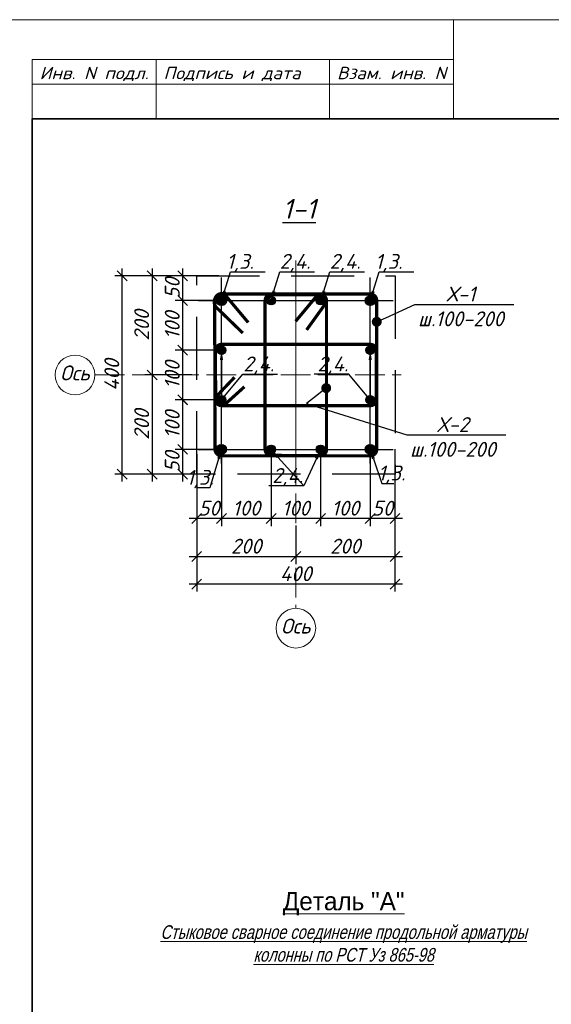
# Model space of a CAD drawing. Header units: millimetres. Extents: x -33345 to 4712671, y -3392 to 121473.
# Tile 429 of 656: x 2251302 to 2262025, y 84047 to 103901. Entities that reach past the tile are written whole.
import ezdxf
from ezdxf import colors
from ezdxf.entities.mleader import LeaderData, LeaderLine
from ezdxf.enums import TextEntityAlignment as Align
from ezdxf.math import Vec2, Vec3

# ---------------------------------------------------------------- set-up
doc = ezdxf.new("R2010")
doc.units = ezdxf.units.MM
doc.linetypes.add('ACAD_ISO02W100', pattern=[15, 12, -3])
doc.linetypes.add('DASHED2', pattern=[9.525, 6.35, -3.175])
doc.layers.add('ACO-текст', color=7, linetype='Continuous', lineweight=20)
doc.styles.add('_text', font='isocpeui.ttf')
doc.styles.add('ISOCPEUR', font='isocpeui.ttf', dxfattribs={"height": 300})
doc.styles.add('RomanS', font='romans.shx')
doc.styles.add('RUSS', font='RUSS.shx', dxfattribs={"width": 0.8, "oblique": 15, "height": 250})
doc.dimstyles.new('Islom 94', dxfattribs={"dimtxt": 250, "dimasz": 200, "dimexe": 150, "dimexo": 100, "dimgap": 60, "dimtad": 1, "dimdec": 0, "dimtxsty": '_text', "dimblk": 'OBLIQUE', "dimcen": 0, "dimdle": 150, "dimadec": 0, "dimazin": 0, "dimtfac": 1, "dimtdec": 0, "dimtmove": 0, "dimatfit": 3, "dimfxl": 1, "dimarcsym": 0})

# ---------------------------------------------------------------- blocks, each defined once
blk = doc.blocks.new('Qwet')
at = {"lineweight": 20}
for p, q in [((352715, -728612), (350715, -728612)), ((351515, -737112), (351515, -728612)), ((352015, -737112), (352015, -728612)), ((352715, -731112), (351515, -731112)), ((352715, -734612), (351515, -734612)), ((352715, -737112), (351515, -737112))]:
    blk.add_line(p, q, dxfattribs=at)
blk.add_lwpolyline([(350715, -737612), (410115, -737612), (410115, -695612), (350715, -695612)], close=True, dxfattribs=at)
at = {"lineweight": 35}
blk.add_lwpolyline([(352715, -737112), (409615, -737112), (409615, -696112), (352715, -696112)], close=True, dxfattribs=at)
at = {"lineweight": 25, "ltscale": 100, "style": 'ISOCPEUR'}
for s, width, p, p2 in [('Взам. инв. N', 1.076852, (351915, -730962), (351915, -728762)), ('Инв. N подл.', 1.118321, (351915, -736962), (351915, -734762))]:
    blk.add_text(s, height=250, rotation=90, dxfattribs=dict(at, width=width)).set_placement(p, p2, align=Align.FIT)
at = {"lineweight": 25, "ltscale": 100, "style": 'ISOCPEUR', "width": 1.076852}
blk.add_text('Подпись и дата', height=250, rotation=90, dxfattribs=at).set_placement((351915, -734462))
blk = doc.blocks.new('asdfsad')
at = {"layer": 'ACO-текст', "style": 'RUSS'}
blk.add_text('%%UДеталь "А"', height=400, dxfattribs=at).set_placement((1260131.4, -406931.4), align=Align.CENTER)
at = {"layer": 'ACO-текст', "insert": (1260131.4, -407262.2), "char_height": 300, "width": 8870.152, "attachment_point": 2, "style": 'RUSS'}
blk.add_mtext('{\\LСтыковое сварное соединение продольной арматуры колонны по РСТ Уз 865-98}', dxfattribs=at)
blk = doc.blocks.new('_Oblique')
at = {"color": 0, "linetype": 'ByBlock', "lineweight": -2}
blk.add_line((-0.5, -0.5), (0.5, 0.5), dxfattribs=at)
blk = doc.blocks.new('*D3876')
at = {"color": 0, "lineweight": -2, "ltscale": 10, "transparency": 16777216}
for p, q in [((2253973, 98887), (2253973, 96587)), ((2255027, 98737), (2253823, 98737)), ((2254772, 96737), (2253823, 96737))]:
    blk.add_line(p, q, dxfattribs=at)
at = {"layer": 'Defpoints', "color": 0, "lineweight": 30, "ltscale": 10, "transparency": 16777216}
for p in [(2255127, 98737), (2253973, 96737), (2254872, 96737)]:
    blk.add_point(p, dxfattribs=at)
at = {"color": 0, "lineweight": -2, "ltscale": 10, "transparency": 16777216, "xscale": 200, "yscale": 200, "zscale": 200}
for p, rotation in [((2253973, 98737), 90), ((2253973, 96737), 270)]:
    blk.add_blockref('_Oblique', p, dxfattribs=dict(at, rotation=rotation))
at = {"color": 0, "ltscale": 10, "transparency": 16777216, "insert": (2253763, 97737), "char_height": 300, "attachment_point": 5, "rotation": 90, "style": '_text'}
blk.add_mtext('200', dxfattribs=at)
blk = doc.blocks.new('*D3877')
at = {"color": 0, "lineweight": -2, "ltscale": 10, "transparency": 16777216}
for p, q in [((2254738, 96737), (2253823, 96737)), ((2253973, 96887), (2253973, 94587)), ((2254772, 94737), (2253823, 94737))]:
    blk.add_line(p, q, dxfattribs=at)
at = {"layer": 'Defpoints', "color": 0, "lineweight": 30, "ltscale": 10, "transparency": 16777216}
for p in [(2254838, 96737), (2253973, 94737), (2254872, 94737)]:
    blk.add_point(p, dxfattribs=at)
at = {"color": 0, "lineweight": -2, "ltscale": 10, "transparency": 16777216, "xscale": 200, "yscale": 200, "zscale": 200}
for p, rotation in [((2253973, 96737), 90), ((2253973, 94737), 270)]:
    blk.add_blockref('_Oblique', p, dxfattribs=dict(at, rotation=rotation))
at = {"color": 0, "ltscale": 10, "transparency": 16777216, "insert": (2253763, 95737), "char_height": 300, "attachment_point": 5, "rotation": 90, "style": '_text'}
blk.add_mtext('200', dxfattribs=at)
blk = doc.blocks.new('*D3878')
at = {"color": 0, "lineweight": -2, "ltscale": 10, "transparency": 16777216}
for p, q in [((2253370, 94587), (2253370, 98887)), ((2255109, 98737), (2253220, 98737)), ((2254772, 94737), (2253220, 94737))]:
    blk.add_line(p, q, dxfattribs=at)
at = {"layer": 'Defpoints', "color": 0, "lineweight": 30, "ltscale": 10, "transparency": 16777216}
for p in [(2253370, 98737), (2255209, 98737), (2254872, 94737)]:
    blk.add_point(p, dxfattribs=at)
at = {"color": 0, "lineweight": -2, "ltscale": 10, "transparency": 16777216, "xscale": 200, "yscale": 200, "zscale": 200}
for p, rotation in [((2253370, 98737), 90), ((2253370, 94737), 270)]:
    blk.add_blockref('_Oblique', p, dxfattribs=dict(at, rotation=rotation))
at = {"color": 0, "ltscale": 10, "transparency": 16777216, "insert": (2253160, 96737), "char_height": 300, "attachment_point": 5, "rotation": 90, "style": '_text'}
blk.add_mtext('400', dxfattribs=at)
blk = doc.blocks.new('*D3879')
at = {"color": 0, "lineweight": -2, "ltscale": 10, "transparency": 16777216}
for p, q in [((2254589, 98887), (2254589, 98087)), ((2255317, 98737), (2254439, 98737)), ((2255272, 98237), (2254439, 98237))]:
    blk.add_line(p, q, dxfattribs=at)
at = {"layer": 'Defpoints', "color": 0, "lineweight": 30, "ltscale": 10, "transparency": 16777216}
for p in [(2255417, 98737), (2254589, 98237), (2255372, 98237)]:
    blk.add_point(p, dxfattribs=at)
at = {"color": 0, "lineweight": -2, "ltscale": 10, "transparency": 16777216, "xscale": 200, "yscale": 200, "zscale": 200}
for p, rotation in [((2254589, 98737), 90), ((2254589, 98237), 270)]:
    blk.add_blockref('_Oblique', p, dxfattribs=dict(at, rotation=rotation))
at = {"color": 0, "ltscale": 10, "transparency": 16777216, "insert": (2254379, 98487), "char_height": 300, "attachment_point": 5, "rotation": 90, "style": '_text'}
blk.add_mtext('50', dxfattribs=at)
blk = doc.blocks.new('*D3880')
at = {"color": 0, "lineweight": -2, "ltscale": 10, "transparency": 16777216}
for p, q in [((2254589, 98387), (2254589, 97087)), ((2255272, 98237), (2254439, 98237)), ((2255272, 97237), (2254439, 97237))]:
    blk.add_line(p, q, dxfattribs=at)
at = {"layer": 'Defpoints', "color": 0, "lineweight": 30, "ltscale": 10, "transparency": 16777216}
for p in [(2255372, 98237), (2254589, 97237), (2255372, 97237)]:
    blk.add_point(p, dxfattribs=at)
at = {"color": 0, "lineweight": -2, "ltscale": 10, "transparency": 16777216, "xscale": 200, "yscale": 200, "zscale": 200}
for p, rotation in [((2254589, 98237), 90), ((2254589, 97237), 270)]:
    blk.add_blockref('_Oblique', p, dxfattribs=dict(at, rotation=rotation))
at = {"color": 0, "ltscale": 10, "transparency": 16777216, "insert": (2254379, 97737), "char_height": 300, "attachment_point": 5, "rotation": 90, "style": '_text'}
blk.add_mtext('100', dxfattribs=at)
blk = doc.blocks.new('*D3881')
at = {"color": 0, "lineweight": -2, "ltscale": 10, "transparency": 16777216}
for p, q in [((2254589, 96387), (2254589, 95087)), ((2255272, 96237), (2254439, 96237)), ((2255274, 95237), (2254439, 95237))]:
    blk.add_line(p, q, dxfattribs=at)
at = {"layer": 'Defpoints', "color": 0, "lineweight": 30, "ltscale": 10, "transparency": 16777216}
for p in [(2255372, 96237), (2254589, 95237), (2255374, 95237)]:
    blk.add_point(p, dxfattribs=at)
at = {"color": 0, "lineweight": -2, "ltscale": 10, "transparency": 16777216, "xscale": 200, "yscale": 200, "zscale": 200}
for p, rotation in [((2254589, 96237), 90), ((2254589, 95237), 270)]:
    blk.add_blockref('_Oblique', p, dxfattribs=dict(at, rotation=rotation))
at = {"color": 0, "ltscale": 10, "transparency": 16777216, "insert": (2254379, 95737), "char_height": 300, "attachment_point": 5, "rotation": 90, "style": '_text'}
blk.add_mtext('100', dxfattribs=at)
blk = doc.blocks.new('*D3882')
at = {"color": 0, "lineweight": -2, "ltscale": 10, "transparency": 16777216}
for p, q in [((2254589, 95387), (2254589, 94587)), ((2255274, 95237), (2254439, 95237)), ((2255250, 94737), (2254439, 94737))]:
    blk.add_line(p, q, dxfattribs=at)
at = {"layer": 'Defpoints', "color": 0, "lineweight": 30, "ltscale": 10, "transparency": 16777216}
for p in [(2255374, 95237), (2254589, 94737), (2255350, 94737)]:
    blk.add_point(p, dxfattribs=at)
at = {"color": 0, "lineweight": -2, "ltscale": 10, "transparency": 16777216, "xscale": 200, "yscale": 200, "zscale": 200}
for p, rotation in [((2254589, 95237), 90), ((2254589, 94737), 270)]:
    blk.add_blockref('_Oblique', p, dxfattribs=dict(at, rotation=rotation))
at = {"color": 0, "ltscale": 10, "transparency": 16777216, "insert": (2254379, 94987), "char_height": 300, "attachment_point": 5, "rotation": 90, "style": '_text'}
blk.add_mtext('50', dxfattribs=at)
blk = doc.blocks.new('*D3883')
at = {"color": 0, "lineweight": -2, "ltscale": 10, "transparency": 16777216}
for p, q in [((2254589, 97387), (2254589, 96089)), ((2255272, 97237), (2254439, 97237)), ((2255272, 96239), (2254439, 96239))]:
    blk.add_line(p, q, dxfattribs=at)
at = {"layer": 'Defpoints', "color": 0, "lineweight": 30, "ltscale": 10, "transparency": 16777216}
for p in [(2255372, 97237), (2254589, 96239), (2255372, 96239)]:
    blk.add_point(p, dxfattribs=at)
at = {"color": 0, "lineweight": -2, "ltscale": 10, "transparency": 16777216, "xscale": 200, "yscale": 200, "zscale": 200}
for p, rotation in [((2254589, 97237), 90), ((2254589, 96239), 270)]:
    blk.add_blockref('_Oblique', p, dxfattribs=dict(at, rotation=rotation))
at = {"color": 0, "ltscale": 10, "transparency": 16777216, "insert": (2254379, 96738), "char_height": 300, "attachment_point": 5, "rotation": 90, "style": '_text'}
blk.add_mtext('100', dxfattribs=at)
blk = doc.blocks.new('*D3884')
at = {"color": 0, "lineweight": -2, "ltscale": 10, "transparency": 16777216}
for p, q in [((2254872, 94993), (2254872, 92925)), ((2256872, 93704), (2256872, 92925)), ((2254722, 93075), (2257022, 93075))]:
    blk.add_line(p, q, dxfattribs=at)
at = {"layer": 'Defpoints', "color": 0, "lineweight": 30, "ltscale": 10, "transparency": 16777216}
for p in [(2254872, 95093), (2256872, 93804), (2256872, 93075)]:
    blk.add_point(p, dxfattribs=at)
at = {"color": 0, "lineweight": -2, "ltscale": 10, "transparency": 16777216, "xscale": 200, "yscale": 200, "zscale": 200, "rotation": 180}
blk.add_blockref('_Oblique', (2254872, 93075), dxfattribs=at)
at = {"color": 0, "lineweight": -2, "ltscale": 10, "transparency": 16777216, "xscale": 200, "yscale": 200, "zscale": 200}
blk.add_blockref('_Oblique', (2256872, 93075), dxfattribs=at)
at = {"color": 0, "ltscale": 10, "transparency": 16777216, "insert": (2255872, 93285), "char_height": 300, "attachment_point": 5, "style": '_text'}
blk.add_mtext('200', dxfattribs=at)
blk = doc.blocks.new('*D3885')
at = {"color": 0, "lineweight": -2, "ltscale": 10, "transparency": 16777216}
for p, q in [((2258872, 95005), (2258872, 92925)), ((2256872, 93704), (2256872, 92925)), ((2256722, 93075), (2259022, 93075))]:
    blk.add_line(p, q, dxfattribs=at)
at = {"layer": 'Defpoints', "color": 0, "lineweight": 30, "ltscale": 10, "transparency": 16777216}
for p in [(2258872, 95105), (2256872, 93804), (2258872, 93075)]:
    blk.add_point(p, dxfattribs=at)
at = {"color": 0, "lineweight": -2, "ltscale": 10, "transparency": 16777216, "xscale": 200, "yscale": 200, "zscale": 200, "rotation": 180}
blk.add_blockref('_Oblique', (2256872, 93075), dxfattribs=at)
at = {"color": 0, "lineweight": -2, "ltscale": 10, "transparency": 16777216, "xscale": 200, "yscale": 200, "zscale": 200}
blk.add_blockref('_Oblique', (2258872, 93075), dxfattribs=at)
at = {"color": 0, "ltscale": 10, "transparency": 16777216, "insert": (2257872, 93285), "char_height": 300, "attachment_point": 5, "style": '_text'}
blk.add_mtext('200', dxfattribs=at)
blk = doc.blocks.new('*D3886')
at = {"color": 0, "lineweight": -2, "ltscale": 10, "transparency": 16777216}
for p, q in [((2254872, 94993), (2254872, 92370)), ((2258872, 95005), (2258872, 92370)), ((2259022, 92520), (2254722, 92520))]:
    blk.add_line(p, q, dxfattribs=at)
at = {"layer": 'Defpoints', "color": 0, "lineweight": 30, "ltscale": 10, "transparency": 16777216}
for p in [(2258872, 95105), (2254872, 95093), (2254872, 92520)]:
    blk.add_point(p, dxfattribs=at)
at = {"color": 0, "lineweight": -2, "ltscale": 10, "transparency": 16777216, "xscale": 200, "yscale": 200, "zscale": 200, "rotation": 180}
blk.add_blockref('_Oblique', (2254872, 92520), dxfattribs=at)
at = {"color": 0, "lineweight": -2, "ltscale": 10, "transparency": 16777216, "xscale": 200, "yscale": 200, "zscale": 200}
blk.add_blockref('_Oblique', (2258872, 92520), dxfattribs=at)
at = {"color": 0, "ltscale": 10, "transparency": 16777216, "insert": (2256872, 92730), "char_height": 300, "attachment_point": 5, "style": '_text'}
blk.add_mtext('400', dxfattribs=at)
blk = doc.blocks.new('*D3887')
at = {"color": 0, "lineweight": -2, "ltscale": 10, "transparency": 16777216}
for p, q in [((2258372, 95137), (2258372, 93691)), ((2258872, 95240), (2258872, 93691)), ((2259022, 93841), (2258222, 93841))]:
    blk.add_line(p, q, dxfattribs=at)
at = {"layer": 'Defpoints', "color": 0, "lineweight": 30, "ltscale": 10, "transparency": 16777216}
for p in [(2258872, 95340), (2258372, 95237), (2258372, 93841)]:
    blk.add_point(p, dxfattribs=at)
at = {"color": 0, "lineweight": -2, "ltscale": 10, "transparency": 16777216, "xscale": 200, "yscale": 200, "zscale": 200, "rotation": 180}
blk.add_blockref('_Oblique', (2258372, 93841), dxfattribs=at)
at = {"color": 0, "lineweight": -2, "ltscale": 10, "transparency": 16777216, "xscale": 200, "yscale": 200, "zscale": 200}
blk.add_blockref('_Oblique', (2258872, 93841), dxfattribs=at)
at = {"color": 0, "ltscale": 10, "transparency": 16777216, "insert": (2258622, 94051), "char_height": 300, "attachment_point": 5, "style": '_text'}
blk.add_mtext('50', dxfattribs=at)
blk = doc.blocks.new('*D3888')
at = {"color": 0, "lineweight": -2, "ltscale": 10, "transparency": 16777216}
for p, q in [((2257372, 95131), (2257372, 93691)), ((2258372, 95137), (2258372, 93691)), ((2258522, 93841), (2257222, 93841))]:
    blk.add_line(p, q, dxfattribs=at)
at = {"layer": 'Defpoints', "color": 0, "lineweight": 30, "ltscale": 10, "transparency": 16777216}
for p in [(2257372, 95231), (2258372, 95237), (2257372, 93841)]:
    blk.add_point(p, dxfattribs=at)
at = {"color": 0, "lineweight": -2, "ltscale": 10, "transparency": 16777216, "xscale": 200, "yscale": 200, "zscale": 200, "rotation": 180}
blk.add_blockref('_Oblique', (2257372, 93841), dxfattribs=at)
at = {"color": 0, "lineweight": -2, "ltscale": 10, "transparency": 16777216, "xscale": 200, "yscale": 200, "zscale": 200}
blk.add_blockref('_Oblique', (2258372, 93841), dxfattribs=at)
at = {"color": 0, "ltscale": 10, "transparency": 16777216, "insert": (2257872, 94051), "char_height": 300, "attachment_point": 5, "style": '_text'}
blk.add_mtext('100', dxfattribs=at)
blk = doc.blocks.new('*D3889')
at = {"color": 0, "lineweight": -2, "ltscale": 10, "transparency": 16777216}
for p, q in [((2256372, 95137), (2256372, 93691)), ((2257372, 95131), (2257372, 93691)), ((2257522, 93841), (2256222, 93841))]:
    blk.add_line(p, q, dxfattribs=at)
at = {"layer": 'Defpoints', "color": 0, "lineweight": 30, "ltscale": 10, "transparency": 16777216}
for p in [(2256372, 95237), (2257372, 95231), (2256372, 93841)]:
    blk.add_point(p, dxfattribs=at)
at = {"color": 0, "lineweight": -2, "ltscale": 10, "transparency": 16777216, "xscale": 200, "yscale": 200, "zscale": 200, "rotation": 180}
blk.add_blockref('_Oblique', (2256372, 93841), dxfattribs=at)
at = {"color": 0, "lineweight": -2, "ltscale": 10, "transparency": 16777216, "xscale": 200, "yscale": 200, "zscale": 200}
blk.add_blockref('_Oblique', (2257372, 93841), dxfattribs=at)
at = {"color": 0, "ltscale": 10, "transparency": 16777216, "insert": (2256872, 94051), "char_height": 300, "attachment_point": 5, "style": '_text'}
blk.add_mtext('100', dxfattribs=at)
blk = doc.blocks.new('*D3890')
at = {"color": 0, "lineweight": -2, "ltscale": 10, "transparency": 16777216}
for p, q in [((2255374, 95137), (2255374, 93691)), ((2256372, 95137), (2256372, 93691)), ((2256522, 93841), (2255224, 93841))]:
    blk.add_line(p, q, dxfattribs=at)
at = {"layer": 'Defpoints', "color": 0, "lineweight": 30, "ltscale": 10, "transparency": 16777216}
for p in [(2255374, 95237), (2256372, 95237), (2255374, 93841)]:
    blk.add_point(p, dxfattribs=at)
at = {"color": 0, "lineweight": -2, "ltscale": 10, "transparency": 16777216, "xscale": 200, "yscale": 200, "zscale": 200, "rotation": 180}
blk.add_blockref('_Oblique', (2255374, 93841), dxfattribs=at)
at = {"color": 0, "lineweight": -2, "ltscale": 10, "transparency": 16777216, "xscale": 200, "yscale": 200, "zscale": 200}
blk.add_blockref('_Oblique', (2256372, 93841), dxfattribs=at)
at = {"color": 0, "ltscale": 10, "transparency": 16777216, "insert": (2255873, 94051), "char_height": 300, "attachment_point": 5, "style": '_text'}
blk.add_mtext('100', dxfattribs=at)
blk = doc.blocks.new('*D3891')
at = {"color": 0, "lineweight": -2, "ltscale": 10, "transparency": 16777216}
for p, q in [((2254872, 95137), (2254872, 93691)), ((2255374, 95137), (2255374, 93691)), ((2255524, 93841), (2254722, 93841))]:
    blk.add_line(p, q, dxfattribs=at)
at = {"layer": 'Defpoints', "color": 0, "lineweight": 30, "ltscale": 10, "transparency": 16777216}
for p in [(2254872, 95237), (2255374, 95237), (2254872, 93841)]:
    blk.add_point(p, dxfattribs=at)
at = {"color": 0, "lineweight": -2, "ltscale": 10, "transparency": 16777216, "xscale": 200, "yscale": 200, "zscale": 200, "rotation": 180}
blk.add_blockref('_Oblique', (2254872, 93841), dxfattribs=at)
at = {"color": 0, "lineweight": -2, "ltscale": 10, "transparency": 16777216, "xscale": 200, "yscale": 200, "zscale": 200}
blk.add_blockref('_Oblique', (2255374, 93841), dxfattribs=at)
at = {"color": 0, "ltscale": 10, "transparency": 16777216, "insert": (2255123, 94051), "char_height": 300, "attachment_point": 5, "style": '_text'}
blk.add_mtext('50', dxfattribs=at)
blk = doc.blocks.new('_Dot')
at = {"color": 0, "linetype": 'ByBlock', "lineweight": -2}
blk.add_line((-0.5, 0), (-1, 0), dxfattribs=at)
at = {"color": 0, "linetype": 'ByBlock', "const_width": 0.5}
blk.add_lwpolyline([(-0.25, 0, 1), (0.25, 0, 1)], format="xyb", close=True, dxfattribs=at)

msp = doc.modelspace()

# ---------------------------------------------------------------- hatches: boundary and pattern name
h = msp.add_hatch()
h.set_pattern_fill('ANSI31', color=1, scale=6.4, style=0)
h.set_pattern_definition([(45, (2030375.057, -30456.503), (-14.3684098, 14.3684098), [])])
edge = h.paths.add_edge_path()
edge.add_arc((2255372.343, 98236.875), 100, 0, 360)
h = msp.add_hatch()
h.set_pattern_fill('ANSI31', scale=6.4, style=0)
h.set_pattern_definition([(45, (2030255.057, -37176.503), (-14.3684098, 14.3684098), [])])
edge = h.paths.add_edge_path()
edge.add_arc((2256372.343, 98236.875), 88, 180, 540, ccw=False)
h = msp.add_hatch()
h.set_pattern_fill('ANSI31', scale=6.4, style=0)
h.set_pattern_definition([(45, (2030135.057, -37176.503), (-14.3684098, 14.3684098), [])])
edge = h.paths.add_edge_path()
edge.add_arc((2257372.343, 98236.875), 88, -360, 0)
h = msp.add_hatch()
h.set_pattern_fill('ANSI31', color=1, scale=6.4, style=0)
h.set_pattern_definition([(45, (2033375.057, -30456.503), (-14.3684098, 14.3684098), [])])
edge = h.paths.add_edge_path()
edge.add_arc((2258372.343, 98236.875), 100, 0, 360)
h = msp.add_hatch()
h.set_pattern_fill('ANSI31', scale=6.4, style=0)
h.set_pattern_definition([(45, (2031495.057, -33696.503), (-14.3684098, 14.3684098), [])])
edge = h.paths.add_edge_path()
edge.add_arc((2255372.343, 97236.875), 88, -90, 270)
h = msp.add_hatch()
h.set_pattern_fill('ANSI31', scale=6.4, style=0)
h.set_pattern_definition([(45, (2031130.338, -33696.503), (-14.3684098, 14.3684098), [])])
edge = h.paths.add_edge_path()
edge.add_arc((2258372.343, 97236.875), 88, -90, 270, ccw=False)
h = msp.add_hatch()
h.set_pattern_fill('ANSI31', scale=6.4, style=0)
h.set_pattern_definition([(45, (2031495.057, -33576.503), (-14.3684098, 14.3684098), [])])
edge = h.paths.add_edge_path()
edge.add_arc((2255372.343, 96236.875), 88, 90, 450, ccw=False)
h = msp.add_hatch()
h.set_pattern_fill('ANSI31', scale=6.4, style=0)
h.set_pattern_definition([(45, (2031135.057, -33576.503), (-14.3684098, 14.3684098), [])])
edge = h.paths.add_edge_path()
edge.add_arc((2258372.343, 96236.875), 88, -270, 90)
h = msp.add_hatch()
h.set_pattern_fill('ANSI31', color=1, scale=6.4, style=0)
h.set_pattern_definition([(45, (2030375.057, -33456.503), (-14.3684098, 14.3684098), [])])
edge = h.paths.add_edge_path()
edge.add_arc((2255372.343, 95236.875), 100, 0, 360)
h = msp.add_hatch()
h.set_pattern_fill('ANSI31', scale=6.4, style=0)
h.set_pattern_definition([(45, (2030255.057, -36816.503), (-14.3684098, 14.3684098), [])])
edge = h.paths.add_edge_path()
edge.add_arc((2256372.343, 95236.875), 88, -180, 180)
h = msp.add_hatch()
h.set_pattern_fill('ANSI31', scale=6.4, style=0)
h.set_pattern_definition([(45, (2030135.057, -36816.503), (-14.3684098, 14.3684098), [])])
edge = h.paths.add_edge_path()
edge.add_arc((2257372.343, 95236.875), 88, 360, 720, ccw=False)
h = msp.add_hatch()
h.set_pattern_fill('ANSI31', color=1, scale=6.4, style=0)
h.set_pattern_definition([(45, (2033375.057, -33456.503), (-14.3684098, 14.3684098), [])])
edge = h.paths.add_edge_path()
edge.add_arc((2258372.343, 95236.875), 100, 0, 360)

# ---------------------------------------------------------------- linework, layer by layer
at = {"color": 1, "linetype": 'ACAD_ISO02W100', "lineweight": 5}
msp.add_line((2256872.343, 94641.747), (2256872.343, 99042.477), dxfattribs=at)
at = {"color": 7, "ltscale": 100}
for p, q in [((2255372.343, 94951.58), (2255372.343, 98702.17)), ((2258372.343, 94951.58), (2258372.343, 98702.17)), ((2254907.049, 98236.875), (2258837.638, 98236.875)), ((2254907.049, 95236.875), (2258837.638, 95236.875))]:
    msp.add_line(p, q, dxfattribs=at)
at = {"color": 1, "linetype": 'ACAD_ISO02W100', "lineweight": 5, "ltscale": 50}
for p, q in [((2256872.343, 98849.952), (2256872.343, 92031.554)), ((2252817.927, 96736.875), (2258997.005, 96736.875))]:
    msp.add_line(p, q, dxfattribs=at)
at = {"color": 7, "linetype": 'DASHED2', "ltscale": 200}
msp.add_lwpolyline([(2254872.343, 98736.875), (2258872.343, 98736.875), (2258872.343, 94736.875), (2254872.343, 94736.875)], close=True, dxfattribs=at)
at = {"lineweight": 25, "const_width": 64}
msp.add_lwpolyline([(2255911.67, 97795.268), (2255428.292, 98370.323, 0.514867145), (2255234.204, 98236.875), (2255241.923, 95236.969, 0.413991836), (2255373.601, 95105.192), (2258372.343, 95105.192, 0.422070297), (2258503.979, 95240.397), (2258503.979, 98238.385, 0.415613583), (2258371.41, 98370.323), (2255428.292, 98370.323, 0.733600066), (2255266.807, 98101.124, 0.367702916), (2255266.807, 98101.124), (2255802.963, 97582.274)], format="xyb", dxfattribs=at)
at = {"color": 219, "lineweight": 25, "true_color": 0x642165, "const_width": 64}
for points in [[(2257089.194, 97645.852), (2257479.576, 98189.083, 0.543079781), (2257372.343, 98354.276), (2256372.343, 98358.042, 0.417354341), (2256251.183, 98235.577), (2256251.183, 95233.811, 0.414006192), (2256369.13, 95115.78), (2257371.853, 95112.014, 0.413622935), (2257490.588, 95230.509), (2257490.588, 98237.665, 0.756429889), (2257268.258, 98300.536), (2256866.335, 97817.9)], [(2255834.627, 96498.876), (2255435.347, 96137.812, -0.591730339), (2255254.943, 96236.875), (2255250.472, 97233.745, -0.417354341), (2255372.937, 97354.906), (2258374.703, 97354.906, -0.414006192), (2258492.734, 97236.959), (2258497.205, 96237.365, -0.413622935), (2258378.709, 96118.63), (2255371.554, 96118.63, -0.65944349), (2255284.629, 96321.493), (2255635.43, 96690.449)]]:
    msp.add_lwpolyline(points, format="xyb", dxfattribs=at)
at = {"color": 1, "lineweight": 30}
for centre in [(2255372.343, 98236.875), (2258372.343, 98236.875), (2255372.343, 95236.875), (2258372.343, 95236.875)]:
    msp.add_circle(centre, 100, dxfattribs=at)
at = {"color": 7, "lineweight": 30}
for centre in [(2256372.343, 98236.875), (2257372.343, 98236.875), (2255372.343, 97236.875), (2258372.343, 97236.875), (2255372.343, 96236.875), (2258372.343, 96236.875), (2256372.343, 95236.875), (2257372.343, 95236.875)]:
    msp.add_circle(centre, 88, dxfattribs=at)
at = {"color": 7, "lineweight": 13, "ltscale": 0.5}
for centre in [(2252417.927, 96736.875), (2256872.343, 91631.554)]:
    msp.add_circle(centre, 400, dxfattribs=at)
at = {"color": 7, "lineweight": 15}
msp.add_arc((2255032.343, 95076.875), 164, 127.5609086, 127.5718693, dxfattribs=at)

# ---------------------------------------------------------------- block references
at = {"rotation": 270}
msp.add_blockref('Qwet', (2988664.059, 454616.444, 1359241.5), dxfattribs=at)
at = {"lineweight": 25, "xscale": 0.9162906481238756, "yscale": 0.9162906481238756, "zscale": 0.9162906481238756}
msp.add_blockref('asdfsad', (1103190.092, 458811.149, 1359241.5), dxfattribs=at)

# ---------------------------------------------------------------- texts
at = {"ltscale": 20, "insert": (2256939.469, 100089.01), "char_height": 400, "width": 724.36364, "attachment_point": 5, "style": 'RomanS'}
msp.add_mtext('\\pxqc,t22;{\\fISOCPEUR|b0|i1|c0|p34;\\L\\C7;1-1}', dxfattribs=at)
at = {"char_height": 300, "width": 389.36983, "attachment_point": 1, "style": '_text'}
for insert in [(2252119.004, 96928.444), (2256573.42, 91823.123)]:
    msp.add_mtext('Ось', dxfattribs=dict(at, insert=insert))

# ---------------------------------------------------------------- dimensions: what is measured, and where the dimension line sits
at = {"ltscale": 10}
for base, p1, p2, picture, middle in [((2253370.346, 98736.875), (2254872.343, 94736.875), (2255208.636, 98736.875), '*D3878', (2253160.346, 96736.875)), ((2253973.349, 96736.875), (2255127.471, 98736.875), (2254872.343, 96736.875), '*D3876', (2253763.349, 97736.875)), ((2254588.607, 97236.875), (2255372.343, 98236.875), (2255372.343, 97236.875), '*D3880', (2254378.607, 97736.875)), ((2254588.607, 96238.685), (2255372.343, 97236.875), (2255371.554, 96238.685), '*D3883', (2254378.607, 96737.78)), ((2253973.349, 94736.875), (2254837.62, 96736.875), (2254872.343, 94736.875), '*D3877', (2253763.349, 95736.875)), ((2254588.607, 95236.969), (2255372.343, 96236.875), (2255373.7, 95236.969), '*D3881', (2254378.607, 95736.922))]:
    dim = msp.add_linear_dim(base=base, p1=p1, p2=p2, angle=90, dimstyle='Islom 94', override={"dimtxt": 300, "dimlfac": 0.1, "dimtmove": 1}, dxfattribs=at)
    dim.commit()
    dim.dimension.update_dxf_attribs({"geometry": picture, "text_midpoint": middle})
for base, p1, p2, picture, middle in [((2254588.607, 98236.875), (2255416.804, 98736.875), (2255372.343, 98236.875), '*D3879', (2254588.607, 98486.875)), ((2254588.607, 94736.875), (2255373.7, 95236.969), (2255350.356, 94736.875), '*D3882', (2254588.607, 94986.922))]:
    dim = msp.add_linear_dim(base=base, p1=p1, p2=p2, angle=90, dimstyle='Islom 94', override={"dimtxt": 300, "dimlfac": 0.1, "dimtmove": 1}, dxfattribs=at)
    dim.commit()
    dim.dimension.update_dxf_attribs({"geometry": picture, "text_midpoint": middle, "dimtype": 160})
for base, p1, p2, picture, middle in [((2258372.343, 93841.049), (2258872.343, 95340.386), (2258372.343, 95236.875), '*D3887', (2258622.343, 93841.049)), ((2254872.343, 93841.049), (2255373.7, 95236.969), (2254872.343, 95236.969), '*D3891', (2255123.022, 93841.049))]:
    dim = msp.add_linear_dim(base=base, p1=p1, p2=p2, dimstyle='Islom 94', override={"dimtxt": 300, "dimlfac": 0.1, "dimtmove": 1}, dxfattribs=at)
    dim.commit()
    dim.dimension.update_dxf_attribs({"geometry": picture, "text_midpoint": middle, "dimtype": 160})
for base, p1, p2, picture, middle in [((2254872.343, 92520.396), (2258872.343, 95104.547), (2254872.343, 95093.203), '*D3886', (2256872.343, 92730.396)), ((2255373.7, 93841.049), (2256372.343, 95236.875), (2255373.7, 95236.969), '*D3890', (2255873.022, 94051.049)), ((2256372.343, 93841.049), (2257371.853, 95230.749), (2256372.343, 95236.875), '*D3889', (2256872.098, 94051.049)), ((2258872.343, 93074.758), (2256872.343, 93804.004), (2258872.343, 95104.547), '*D3885', (2257872.343, 93284.758)), ((2257371.853, 93841.049), (2258372.343, 95236.875), (2257371.853, 95230.749), '*D3888', (2257872.098, 94051.049)), ((2256872.343, 93074.758), (2254872.343, 95093.203), (2256872.343, 93804.004), '*D3884', (2255872.343, 93284.758))]:
    dim = msp.add_linear_dim(base=base, p1=p1, p2=p2, dimstyle='Islom 94', override={"dimtxt": 300, "dimlfac": 0.1, "dimtmove": 1}, dxfattribs=at)
    dim.commit()
    dim.dimension.update_dxf_attribs({"geometry": picture, "text_midpoint": middle})

# ---------------------------------------------------------------- leaders
at = {"lineweight": 25}
ml = msp.add_multileader_mtext('Standard', dxfattribs=at)
ml.set_content('1,3.', color=256, style='_text')
ml.set_leader_properties()
ml.build(insert=Vec2(0, 0))
ml.multileader.update_dxf_attribs({"text_left_attachment_type": 6, "text_right_attachment_type": 6, "dogleg_length": 10, "arrow_head_size": 200})
ctx = ml.context
ctx.base_point, ctx.char_height, ctx.arrow_head_size, ctx.plane_origin = Vec3(2255563.845, 98816.471), 300, 200, Vec3(2255077.268, 98414.34)
ctx.left_attachment, ctx.right_attachment, ctx.text_align_type = 6, 6, 2
notes = []
notes.append((ctx, [(0, (1, 1, 0), (2255553.845, 98816.471), (1, 0), 10, [(0, [(2255378.868, 98234.34)], 0, [])])]))
ctx.mtext.insert, ctx.mtext.alignment, ctx.mtext.flow_direction = Vec3(2256025.618, 99176.471), 3, 5
ml = msp.add_multileader_mtext('Standard', dxfattribs=at)
ml.set_content('2,4.', color=256, style='_text')
ml.set_leader_properties()
ml.build(insert=Vec2(0, 0))
ml.multileader.update_dxf_attribs({"text_left_attachment_type": 6, "text_right_attachment_type": 6, "dogleg_length": 10, "arrow_head_size": 200})
ctx = ml.context
ctx.base_point, ctx.char_height, ctx.arrow_head_size, ctx.plane_origin = Vec3(2256557.32, 98819.006), 300, 200, Vec3(2256070.743, 98416.875)
ctx.left_attachment, ctx.right_attachment, ctx.text_align_type = 6, 6, 2
notes.append((ctx, [(0, (1, 1, 0), (2256547.32, 98819.006), (1, 0), 10, [(0, [(2256372.343, 98236.875)], 0, [])])]))
ctx.mtext.insert, ctx.mtext.alignment, ctx.mtext.flow_direction = Vec3(2257167.729, 99179.006), 3, 5
ml = msp.add_multileader_mtext('Standard', dxfattribs=at)
ml.set_content('2,4.', color=256, style='_text')
ml.set_leader_properties()
ml.build(insert=Vec2(0, 0))
ml.multileader.update_dxf_attribs({"text_left_attachment_type": 6, "text_right_attachment_type": 6, "dogleg_length": 10, "arrow_head_size": 200})
ctx = ml.context
ctx.base_point, ctx.char_height, ctx.arrow_head_size, ctx.plane_origin = Vec3(2257567.29, 98819.006), 300, 200, Vec3(2257080.713, 98416.875)
ctx.left_attachment, ctx.right_attachment, ctx.text_align_type = 6, 6, 2
notes.append((ctx, [(0, (1, 1, 0), (2257557.29, 98819.006), (1, 0), 10, [(0, [(2257382.313, 98236.875)], 0, [])])]))
ctx.mtext.insert, ctx.mtext.alignment, ctx.mtext.flow_direction = Vec3(2258177.699, 99179.006), 3, 5
ml = msp.add_multileader_mtext('Standard', dxfattribs=at)
ml.set_content('1,3.', color=256, style='_text')
ml.set_leader_properties()
ml.build(insert=Vec2(0, 0))
ml.multileader.update_dxf_attribs({"text_left_attachment_type": 6, "text_right_attachment_type": 6, "dogleg_length": 10, "arrow_head_size": 200})
ctx = ml.context
ctx.base_point, ctx.char_height, ctx.arrow_head_size, ctx.plane_origin = Vec3(2258560.395, 98816.471), 300, 200, Vec3(2258073.818, 98414.34)
ctx.left_attachment, ctx.right_attachment, ctx.text_align_type = 6, 6, 2
notes.append((ctx, [(0, (1, 1, 0), (2258550.395, 98816.471), (1, 0), 10, [(0, [(2258375.418, 98234.34)], 0, [])])]))
ctx.mtext.insert, ctx.mtext.alignment, ctx.mtext.flow_direction = Vec3(2259022.168, 99176.471), 3, 5
ml = msp.add_multileader_mtext('Standard', dxfattribs=at)
ml.set_content('Х-1\\P\\pxqc;ш.100-200', color=256, style='_text')
ml.set_leader_properties()
ml.set_arrow_properties(name='DOT')
ml.build(insert=Vec2(0, 0))
ml.multileader.update_dxf_attribs({"text_left_attachment_type": 6, "text_right_attachment_type": 6, "dogleg_length": 10, "arrow_head_size": 200})
ctx = ml.context
ctx.base_point, ctx.char_height, ctx.arrow_head_size, ctx.plane_origin = Vec3(2259285.141, 98159.255), 300, 200, Vec3(2257064.038, 97838.734)
ctx.left_attachment, ctx.right_attachment, ctx.text_align_type = 6, 6, 1
notes.append((ctx, [(0, (1, 1, 0), (2259275.141, 98159.255), (1, 0), 10, [(0, [(2258503.979, 97809.648)], 0, [])])]))
ctx.mtext.insert, ctx.mtext.alignment, ctx.mtext.flow_direction = Vec3(2260201.459, 98519.255), 2, 5
ml = msp.add_multileader_mtext('Standard', dxfattribs=at)
ml.set_content('2,4.', color=256, style='_text')
ml.set_leader_properties()
ml.build(insert=Vec2(0, 0))
ml.multileader.update_dxf_attribs({"text_left_attachment_type": 6, "text_right_attachment_type": 6, "dogleg_length": 10, "arrow_head_size": 200})
ctx = ml.context
ctx.base_point, ctx.char_height, ctx.arrow_head_size, ctx.plane_origin = Vec3(2255812.047, 96750.094), 300, 200, Vec3(2256488.429, 97660.463)
ctx.left_attachment, ctx.right_attachment = 6, 6
notes.append((ctx, [(0, (1, 1, 0), (2255802.047, 96750.094), (1, 0), 10, [(1, [(2255372.343, 97236.875), (2255372.343, 96236.875)], 0, [])])]))
ctx.mtext.insert, ctx.mtext.rotation, ctx.mtext.flow_direction = Vec3(2255814.047, 97110.094), 6.283185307, 5
ml = msp.add_multileader_mtext('Standard', dxfattribs=at)
ml.set_content('2,4.', color=256, style='_text')
ml.set_leader_properties()
ml.build(insert=Vec2(0, 0))
ml.multileader.update_dxf_attribs({"text_left_attachment_type": 6, "text_right_attachment_type": 6, "dogleg_length": 10, "arrow_head_size": 200})
ctx = ml.context
ctx.base_point, ctx.char_height, ctx.arrow_head_size, ctx.plane_origin = Vec3(2257320.231, 96750.094), 300, 200, Vec3(2257256.258, 97660.463)
ctx.left_attachment, ctx.right_attachment, ctx.text_align_type = 6, 6, 2
notes.append((ctx, [(0, (1, 1, 0), (2257942.64, 96750.094), (-1, 0), 10, [(1, [(2258372.343, 97236.875), (2258372.343, 96236.875)], 0, [])])]))
ctx.mtext.insert, ctx.mtext.alignment, ctx.mtext.flow_direction = Vec3(2257930.64, 97110.094), 3, 5
ml = msp.add_multileader_mtext('Standard', dxfattribs=at)
ml.set_content('Х-2\\P\\pxqc;ш.100-200', color=256, style='_text')
ml.set_leader_properties()
ml.set_arrow_properties(name='DOT')
ml.build(insert=Vec2(0, 0))
ml.multileader.update_dxf_attribs({"text_left_attachment_type": 6, "text_right_attachment_type": 6, "dogleg_length": 10, "arrow_head_size": 200})
ctx = ml.context
ctx.base_point, ctx.char_height, ctx.arrow_head_size, ctx.plane_origin = Vec3(2259123.893, 95527.112), 300, 200, Vec3(2255886.894, 96400.357)
ctx.left_attachment, ctx.right_attachment, ctx.text_align_type = 6, 6, 1
notes.append((ctx, [(0, (1, 1, 0), (2259113.893, 95527.112), (1, 0), 10, [(1, [(2257484.494, 96471.884), (2257090.163, 96161.201)], 0, [])])]))
ctx.mtext.insert, ctx.mtext.alignment, ctx.mtext.flow_direction = Vec3(2260040.211, 95887.112), 2, 5
ml = msp.add_multileader_mtext('Standard', dxfattribs=at)
ml.set_content('1,3.', color=256, style='_text')
ml.set_leader_properties()
ml.build(insert=Vec2(0, 0))
ml.multileader.update_dxf_attribs({"text_left_attachment_type": 6, "text_right_attachment_type": 6, "dogleg_length": 10, "arrow_head_size": 200})
ctx = ml.context
ctx.base_point, ctx.char_height, ctx.arrow_head_size, ctx.plane_origin = Vec3(2254661.934, 94461.776), 300, 200, Vec3(2255673.943, 94118.25)
ctx.left_attachment, ctx.right_attachment = 6, 6
notes.append((ctx, [(0, (1, 1, 0), (2255135.707, 94461.776), (-1, 0), 10, [(0, [(2255373.7, 95236.969)], 0, [])])]))
ctx.mtext.insert, ctx.mtext.width, ctx.mtext.flow_direction = Vec3(2254663.934, 94821.776), 223.50237, 5
ml = msp.add_multileader_mtext('Standard', dxfattribs=at)
ml.set_content('2,4.', color=256, style='_text')
ml.set_leader_properties()
ml.build(insert=Vec2(0, 0))
ml.multileader.update_dxf_attribs({"text_left_attachment_type": 6, "text_right_attachment_type": 6, "dogleg_length": 10, "arrow_head_size": 200})
ctx = ml.context
ctx.base_point, ctx.char_height, ctx.arrow_head_size, ctx.plane_origin = Vec3(2256408.135, 94500.381), 300, 200, Vec3(2256153.453, 95410.749)
ctx.left_attachment, ctx.right_attachment, ctx.text_align_type = 6, 6, 2
notes.append((ctx, [(0, (1, 1, 0), (2257030.544, 94500.381), (-1, 0), 10, [(0, [(2256371.853, 95230.749)], 0, []), (1, [(2257371.853, 95230.749)], 0, [])])]))
ctx.mtext.insert, ctx.mtext.alignment, ctx.mtext.flow_direction = Vec3(2257018.544, 94860.381), 3, 5
ml = msp.add_multileader_mtext('Standard', dxfattribs=at)
ml.set_content('1,3.', color=256, style='_text')
ml.set_leader_properties()
ml.build(insert=Vec2(0, 0))
ml.multileader.update_dxf_attribs({"text_left_attachment_type": 6, "text_right_attachment_type": 6, "dogleg_length": 10, "arrow_head_size": 200})
ctx = ml.context
ctx.base_point, ctx.char_height, ctx.arrow_head_size, ctx.plane_origin = Vec3(2258618.98, 94550.103), 300, 200, Vec3(2258070.743, 94206.577)
ctx.left_attachment, ctx.right_attachment, ctx.text_align_type = 6, 6, 2
notes.append((ctx, [(0, (1, 1, 0), (2258608.98, 94550.103), (1, 0), 10, [(0, [(2258372.343, 95236.875)], 0, [])])]))
ctx.mtext.insert, ctx.mtext.width, ctx.mtext.alignment, ctx.mtext.flow_direction = Vec3(2259080.753, 94910.103), 223.50237, 3, 5
for ctx, leaders in notes:
    for number, flags, end, landing, length, lines in leaders:
        leader = LeaderData()
        leader.index, (leader.has_last_leader_line, leader.has_dogleg_vector, leader.attachment_direction) = number, flags
        leader.last_leader_point, leader.dogleg_vector, leader.dogleg_length = Vec3(end), Vec3(landing), length
        for number, points, colour, breaks in lines:
            line = LeaderLine()
            line.index, line.vertices, line.color, line.breaks = number, Vec3.list(points), colors.encode_raw_color(colour), breaks
            leader.lines.append(line)
        ctx.leaders.append(leader)

doc.saveas('drawing.dxf')
